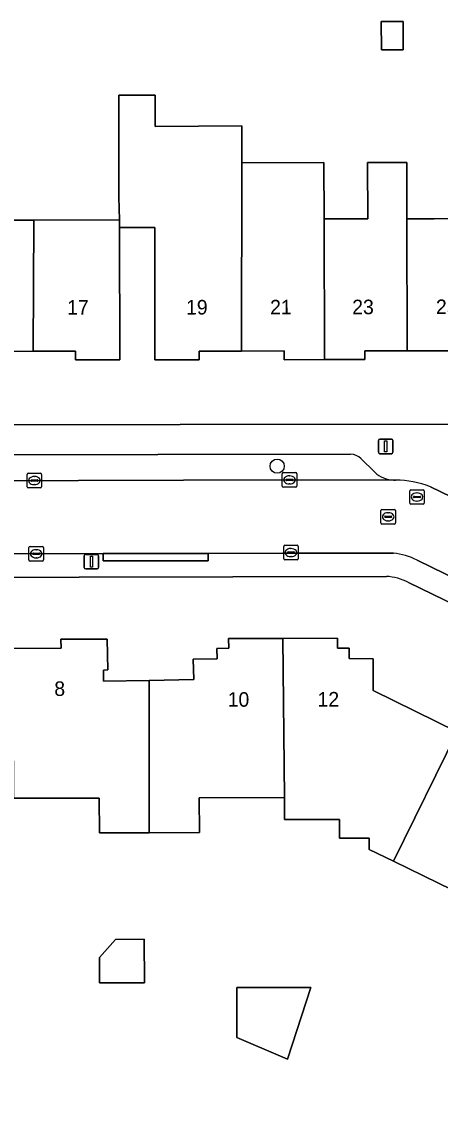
# Model space of a CAD drawing. Extents: x 160455 to 162082, y 388339 to 389736.
# Drawn here: x 161156.6 to 161185.5, y 388654.2 to 388728.4 of the extents above; entities that cross this region are included whole.
import ezdxf

# ---------------------------------------------------------------- set-up
doc = ezdxf.new("R2010")
doc.units = 0
for name, color, linetype in [('IMGEO_Boom', 7, 'Continuous'), ('IMGEO_Erf', 7, 'Continuous'), ('IMGEO_Kolk', 7, 'Continuous'), ('IMGEO_Lichtmast', 7, 'Continuous'), ('IMGEO_Pand', 7, 'Continuous'), ('IMGEO_Pand_nummerreeks', 7, 'Continuous'), ('IMGEO_Parkeervlak_open', 7, 'Continuous'), ('IMGEO_Rijbaan_lokaal_open', 7, 'Continuous'), ('IMGEO_Rioolput', 7, 'Continuous'), ('IMGEO_Voetpad_open', 7, 'Continuous')]:
    doc.layers.add(name, color=color, linetype=linetype)

msp = doc.modelspace()

# ---------------------------------------------------------------- linework, layer by layer
at = {"layer": 'IMGEO_Boom'}
msp.add_circle((161174.237, 388697.807), 0.489, dxfattribs=at)
at = {"layer": 'IMGEO_Erf'}
for points in [[(161181.407, 388726.451), (161181.403, 388728.386), (161182.907, 388728.39), (161182.912, 388726.454)], [(161162.022, 388662.268), (161162.016, 388664.001), (161163.117, 388665.255), (161165.096, 388665.26), (161165.104, 388662.277)], [(161174.951, 388657.008), (161174.623, 388657.15), (161171.463, 388658.508), (161171.467, 388661.951), (161176.543, 388661.945)]]:
    msp.add_lwpolyline(points, close=True, dxfattribs=at)
for points in [[(161151.783, 388714.729), (161157.493, 388714.739), (161163.393, 388714.748), (161163.347, 388716.32), (161163.335, 388723.32), (161165.835, 388723.324), (161165.852, 388721.18), (161171.807, 388721.227), (161171.812, 388718.665), (161177.459, 388718.689), (161177.468, 388714.821), (161180.473, 388714.825), (161180.463, 388718.697)], [(161180.463, 388718.697), (161183.158, 388718.704), (161183.168, 388714.828), (161185.038, 388714.83), (161188.716, 388714.834)], [(161186.113, 388705.749), (161183.192, 388705.744), (161180.273, 388705.739), (161180.274, 388705.139), (161177.493, 388705.134), (161174.714, 388705.129), (161174.713, 388705.729), (161171.783, 388705.724), (161168.863, 388705.719), (161168.864, 388705.119), (161165.824, 388705.113), (161165.819, 388710.113), (161165.815, 388714.234), (161164.6, 388714.232), (161163.394, 388714.23), (161163.403, 388705.118), (161160.364, 388705.112), (161160.363, 388705.712), (161157.443, 388705.707), (161154.523, 388705.701)], [(161118.515, 388700.631), (161192.056, 388700.701)], [(161181.756, 388690.225), (161118.311, 388690.087)], [(161282.028, 388641.796), (161233.8, 388665.24), (161183.27, 388689.804)], [(161156.049, 388685.265), (161159.365, 388685.282), (161159.362, 388685.902), (161162.537, 388685.905), (161162.579, 388683.786), (161162.28, 388683.781), (161162.291, 388683.024), (161165.426, 388683.072), (161168.503, 388683.12), (161168.463, 388684.532), (161170.113, 388684.546), (161170.089, 388685.255), (161170.909, 388685.284), (161170.886, 388685.954), (161174.627, 388685.959), (161178.379, 388685.965), (161178.379, 388685.295), (161179.196, 388685.296), (161179.2, 388684.568), (161180.841, 388684.558), (161180.853, 388682.373), (161186.613, 388679.533)], [(161190.625, 388666.563), (161185.333, 388669.125), (161182.231, 388670.627), (161180.568, 388671.433), (161180.565, 388672.221), (161178.519, 388672.214), (161178.515, 388673.512), (161174.737, 388673.499), (161174.732, 388675.017), (161168.877, 388674.998), (161168.885, 388672.6), (161165.438, 388672.589), (161162.001, 388672.579), (161161.993, 388674.977), (161156.098, 388674.958)]]:
    msp.add_lwpolyline(points, dxfattribs=at)
msp.add_arc((161181.497, 388686.362), 3.872, 62.75199, 86.16856, dxfattribs=at)
at = {"layer": 'IMGEO_Kolk'}
for p, q in [((161174.662, 388697.36), (161175.514, 388697.36)), ((161157.029, 388696.389), (161157.029, 388697.241)), ((161157.104, 388697.315), (161157.956, 388697.315)), ((161157.288, 388696.809), (161157.288, 388696.821)), ((161157.726, 388696.772), (161157.328, 388696.772)), ((161157.331, 388696.858), (161157.729, 388696.858)), ((161157.517, 388697.095), (161157.542, 388697.095)), ((161157.772, 388696.821), (161157.772, 388696.809)), ((161158.03, 388697.241), (161158.03, 388696.389)), ((161174.587, 388696.434), (161174.587, 388697.286)), ((161174.846, 388696.854), (161174.846, 388696.866)), ((161175.284, 388696.817), (161174.886, 388696.817)), ((161174.889, 388696.903), (161175.287, 388696.903)), ((161175.075, 388697.14), (161175.1, 388697.14)), ((161175.33, 388696.866), (161175.33, 388696.854)), ((161175.588, 388697.286), (161175.588, 388696.434)), ((161157.956, 388696.315), (161157.104, 388696.315)), ((161157.54, 388696.535), (161157.515, 388696.535)), ((161175.514, 388696.36), (161174.662, 388696.36)), ((161175.098, 388696.58), (161175.073, 388696.58)), ((161157.158, 388691.353), (161157.158, 388692.205)), ((161157.233, 388692.279), (161158.085, 388692.279)), ((161158.159, 388692.205), (161158.159, 388691.353)), ((161174.685, 388691.435), (161174.685, 388692.287)), ((161174.76, 388692.361), (161175.612, 388692.361)), ((161175.686, 388692.287), (161175.686, 388691.435)), ((161157.417, 388691.773), (161157.417, 388691.785)), ((161157.855, 388691.736), (161157.457, 388691.736)), ((161157.46, 388691.822), (161157.858, 388691.822)), ((161157.669, 388691.499), (161157.644, 388691.499)), ((161157.646, 388692.059), (161157.671, 388692.059)), ((161157.901, 388691.785), (161157.901, 388691.773)), ((161174.944, 388691.855), (161174.944, 388691.867)), ((161175.382, 388691.818), (161174.984, 388691.818)), ((161174.987, 388691.904), (161175.385, 388691.904)), ((161175.196, 388691.581), (161175.171, 388691.581)), ((161175.173, 388692.141), (161175.198, 388692.141)), ((161175.428, 388691.867), (161175.428, 388691.855)), ((161158.085, 388691.279), (161157.233, 388691.279)), ((161175.612, 388691.361), (161174.76, 388691.361))]:
    msp.add_line(p, q, dxfattribs=at)
for points in [[(161174.662, 388697.36), (161175.514, 388697.36)], [(161157.029, 388696.389), (161157.029, 388697.241)], [(161157.104, 388697.315), (161157.956, 388697.315)], [(161158.03, 388697.241), (161158.03, 388696.389)], [(161174.587, 388696.434), (161174.587, 388697.286)], [(161175.588, 388697.286), (161175.588, 388696.434)], [(161157.956, 388696.315), (161157.104, 388696.315)], [(161175.514, 388696.36), (161174.662, 388696.36)], [(161157.158, 388691.353), (161157.158, 388692.205)], [(161157.233, 388692.279), (161158.085, 388692.279)], [(161158.159, 388692.205), (161158.159, 388691.353)], [(161174.685, 388691.435), (161174.685, 388692.287)], [(161174.76, 388692.361), (161175.612, 388692.361)], [(161175.686, 388692.287), (161175.686, 388691.435)], [(161158.085, 388691.279), (161157.233, 388691.279)], [(161175.612, 388691.361), (161174.76, 388691.361)]]:
    msp.add_lwpolyline(points, dxfattribs=at)
for centre, radius, start, end in [((161174.664, 388697.284), 0.0765, 91.55205, 178.44795), ((161174.664, 388697.284), 0.0765, 91.55205, 178.44795), ((161175.512, 388697.284), 0.0765, 1.55205, 88.44795), ((161175.512, 388697.284), 0.0765, 1.55205, 88.44795), ((161157.106, 388697.239), 0.0765, 91.55205, 178.44795), ((161157.106, 388697.239), 0.0765, 91.55205, 178.44795), ((161157.328, 388696.818), 0.0403, 85.87752, 175.75265), ((161157.325, 388696.808), 0.0366, 178.93798, 274.71019), ((161157.729, 388696.815), 0.043, 264.86636, 352.45326), ((161157.733, 388696.82), 0.0386, 1.73085, 96.63898), ((161157.954, 388697.239), 0.0765, 1.55205, 88.44795), ((161157.954, 388697.239), 0.0765, 1.55205, 88.44795), ((161174.886, 388696.863), 0.0403, 85.87752, 175.75265), ((161174.883, 388696.853), 0.0366, 178.93798, 274.71019), ((161175.287, 388696.86), 0.043, 264.86636, 352.45326), ((161175.291, 388696.865), 0.0386, 1.73085, 96.63898), ((161157.106, 388696.391), 0.0765, 181.55205, 268.44795), ((161157.106, 388696.391), 0.0765, 181.55205, 268.44795), ((161157.954, 388696.391), 0.0765, 271.55205, 358.44795), ((161157.954, 388696.391), 0.0765, 271.55205, 358.44795), ((161174.664, 388696.436), 0.0765, 181.55205, 268.44795), ((161174.664, 388696.436), 0.0765, 181.55205, 268.44795), ((161175.512, 388696.436), 0.0765, 271.55205, 358.44795), ((161175.512, 388696.436), 0.0765, 271.55205, 358.44795), ((161157.235, 388692.203), 0.0765, 91.55205, 178.44795), ((161157.235, 388692.203), 0.0765, 91.55205, 178.44795), ((161158.083, 388692.203), 0.0765, 1.55205, 88.44795), ((161158.083, 388692.203), 0.0765, 1.55205, 88.44795), ((161174.762, 388692.285), 0.0765, 91.55205, 178.44795), ((161174.762, 388692.285), 0.0765, 91.55205, 178.44795), ((161175.61, 388692.285), 0.0765, 1.55205, 88.44795), ((161175.61, 388692.285), 0.0765, 1.55205, 88.44795), ((161157.457, 388691.782), 0.0403, 85.87752, 175.75265), ((161157.454, 388691.772), 0.0366, 178.93798, 274.71019), ((161157.858, 388691.779), 0.043, 264.86636, 352.45326), ((161157.862, 388691.784), 0.0386, 1.73085, 96.63898), ((161174.762, 388691.437), 0.0765, 181.55205, 268.44795), ((161174.762, 388691.437), 0.0765, 181.55205, 268.44795), ((161174.984, 388691.864), 0.0403, 85.87752, 175.75265), ((161174.981, 388691.854), 0.0366, 178.93798, 274.71019), ((161175.385, 388691.861), 0.043, 264.86636, 352.45326), ((161175.389, 388691.866), 0.0386, 1.73085, 96.63898), ((161175.61, 388691.437), 0.0765, 271.55205, 358.44795), ((161175.61, 388691.437), 0.0765, 271.55205, 358.44795), ((161157.235, 388691.355), 0.0765, 181.55205, 268.44795), ((161157.235, 388691.355), 0.0765, 181.55205, 268.44795), ((161158.083, 388691.355), 0.0765, 271.55205, 358.44795), ((161158.083, 388691.355), 0.0765, 271.55205, 358.44795)]:
    msp.add_arc(centre, radius, start, end, dxfattribs=at)
for centre, major_axis, ratio, start_param, end_param in [((161157.516, 388696.815), (-0.387, 0.002), 0.722429, 4.712389, 7.853982), ((161157.541, 388696.815), (-0.39, 0.002), 0.717154, 1.570796, 4.712389), ((161175.074, 388696.86), (-0.387, 0.002), 0.722429, 4.712389, 7.853982), ((161175.099, 388696.86), (-0.39, 0.002), 0.717154, 1.570796, 4.712389), ((161157.645, 388691.779), (-0.387, 0.002), 0.722429, 4.712389, 7.853982), ((161157.67, 388691.779), (-0.39, 0.002), 0.717154, 1.570796, 4.712389), ((161175.172, 388691.861), (-0.387, 0.002), 0.722429, 4.712389, 7.853982), ((161175.197, 388691.861), (-0.39, 0.002), 0.717154, 1.570796, 4.712389)]:
    msp.add_ellipse(centre, major_axis=major_axis, ratio=ratio, start_param=start_param, end_param=end_param, dxfattribs=at)
at = {"layer": 'IMGEO_Lichtmast'}
for p, q in [((161181.309, 388699.664), (161182.099, 388699.664)), ((161182.099, 388699.664), (161181.309, 388699.664)), ((161181.209, 388698.764), (161181.209, 388699.564)), ((161181.209, 388699.564), (161181.209, 388698.764)), ((161182.199, 388699.564), (161182.199, 388698.764)), ((161182.199, 388698.764), (161182.199, 388699.564)), ((161182.099, 388698.664), (161181.309, 388698.664)), ((161181.309, 388698.664), (161182.099, 388698.664)), ((161160.962, 388690.838), (161160.962, 388691.638)), ((161160.962, 388691.638), (161160.962, 388690.838)), ((161161.062, 388691.738), (161161.852, 388691.738)), ((161161.852, 388691.738), (161161.062, 388691.738)), ((161161.952, 388691.638), (161161.952, 388690.838)), ((161161.952, 388690.838), (161161.952, 388691.638)), ((161161.852, 388690.738), (161161.062, 388690.738)), ((161161.062, 388690.738), (161161.852, 388690.738))]:
    msp.add_line(p, q, dxfattribs=at)
for points in [[(161181.629, 388699.539), (161181.779, 388699.539), (161181.779, 388698.789), (161181.629, 388698.789), (161181.629, 388699.539)], [(161161.382, 388691.613), (161161.532, 388691.613), (161161.532, 388690.863), (161161.382, 388690.863), (161161.382, 388691.613)]]:
    msp.add_lwpolyline(points, dxfattribs=at)
for centre, start, end in [((161181.309, 388699.564), 90, 180), ((161181.309, 388699.564), 90, 180), ((161182.099, 388699.564), 0, 90), ((161182.099, 388699.564), 360, 90), ((161181.309, 388698.764), 180, 270), ((161181.309, 388698.764), 180, 270), ((161182.099, 388698.764), 270, 0), ((161182.099, 388698.764), 270, 0), ((161161.062, 388691.638), 90, 180), ((161161.062, 388691.638), 90, 180), ((161161.852, 388691.638), 0, 90), ((161161.852, 388691.638), 360, 90), ((161161.062, 388690.838), 180, 270), ((161161.062, 388690.838), 180, 270), ((161161.852, 388690.838), 270, 0), ((161161.852, 388690.838), 270, 0)]:
    msp.add_arc(centre, 0.1, start, end, dxfattribs=at)
at = {"layer": 'IMGEO_Pand'}
for points in [[(161181.407, 388726.451), (161182.912, 388726.454), (161182.907, 388728.39), (161181.403, 388728.386)], [(161171.812, 388718.665), (161171.807, 388721.227), (161165.852, 388721.18), (161165.835, 388723.324), (161163.335, 388723.32), (161163.347, 388716.32), (161163.393, 388714.748), (161163.394, 388714.23), (161164.6, 388714.232), (161165.815, 388714.234), (161165.819, 388710.113), (161165.824, 388705.113), (161168.864, 388705.119), (161168.863, 388705.719), (161171.783, 388705.724)], [(161171.812, 388718.665), (161171.783, 388705.724), (161174.713, 388705.729), (161174.714, 388705.129), (161177.493, 388705.134), (161177.468, 388714.821), (161177.459, 388718.689)], [(161177.468, 388714.821), (161177.493, 388705.134), (161180.274, 388705.139), (161180.273, 388705.739), (161183.192, 388705.744), (161183.168, 388714.828), (161183.158, 388718.704), (161180.463, 388718.697), (161180.473, 388714.825)], [(161151.783, 388714.729), (161151.743, 388705.096), (161154.524, 388705.101), (161154.523, 388705.701), (161157.443, 388705.707), (161157.493, 388714.739)], [(161157.493, 388714.739), (161157.443, 388705.707), (161160.363, 388705.712), (161160.364, 388705.112), (161163.403, 388705.118), (161163.394, 388714.23), (161163.393, 388714.748)], [(161188.716, 388714.834), (161185.038, 388714.83), (161183.168, 388714.828), (161183.192, 388705.744), (161186.113, 388705.749), (161186.108, 388705.161), (161188.877, 388705.161)], [(161165.428, 388681.659), (161165.426, 388683.072), (161162.291, 388683.024), (161162.28, 388683.781), (161162.579, 388683.786), (161162.537, 388685.905), (161159.362, 388685.902), (161159.365, 388685.282), (161156.049, 388685.265), (161156.098, 388674.958), (161161.993, 388674.977), (161162.001, 388672.579), (161165.438, 388672.589)], [(161174.627, 388685.959), (161170.886, 388685.954), (161170.909, 388685.284), (161170.089, 388685.255), (161170.113, 388684.546), (161168.463, 388684.532), (161168.503, 388683.12), (161165.426, 388683.072), (161165.428, 388681.659), (161165.438, 388672.589), (161168.885, 388672.6), (161168.877, 388674.998), (161174.732, 388675.017)], [(161186.613, 388679.533), (161180.853, 388682.373), (161180.841, 388684.558), (161179.2, 388684.568), (161179.196, 388685.296), (161178.379, 388685.295), (161178.379, 388685.965), (161174.627, 388685.959), (161174.732, 388675.017), (161174.737, 388673.499), (161178.515, 388673.512), (161178.519, 388672.214), (161180.565, 388672.221), (161180.568, 388671.433), (161182.231, 388670.627)], [(161191.665, 388668.722), (161196.457, 388678.521), (161193.107, 388680.149), (161192.814, 388679.546), (161192.076, 388679.903), (161191.782, 388679.244), (161190.276, 388679.965), (161189.012, 388677.328), (161186.649, 388678.49), (161187.055, 388679.315), (161186.613, 388679.533), (161182.231, 388670.627), (161185.333, 388669.125), (161190.625, 388666.563)], [(161165.104, 388662.277), (161165.096, 388665.26), (161163.117, 388665.255), (161162.016, 388664.001), (161162.022, 388662.268)], [(161176.543, 388661.945), (161171.467, 388661.951), (161171.463, 388658.508), (161174.623, 388657.15), (161174.951, 388657.008)]]:
    msp.add_lwpolyline(points, close=True, dxfattribs=at)
at = {"layer": 'IMGEO_Parkeervlak_open'}
for points in [[(161179.291, 388698.622), (161126.235, 388698.544)], [(161180.954, 388697.383), (161179.999, 388698.335)], [(161123.279, 388696.731), (161150.581, 388696.798), (161153.331, 388696.805), (161175.02, 388696.858), (161182.259, 388696.844)]]:
    msp.add_lwpolyline(points, dxfattribs=at)
for centre, radius, start, end in [((161179.3, 388697.627), 0.995, 45.36178, 90.50617), ((161182.331, 388698.867), 2.024, 227.14345, 267.97268)]:
    msp.add_arc(centre, radius, start, end, dxfattribs=at)
at = {"layer": 'IMGEO_Rijbaan_lokaal_open'}
for points in [[(161182.388, 388696.844), (161182.259, 388696.844), (161175.02, 388696.858), (161153.331, 388696.805), (161153.344, 388691.772), (161162.256, 388691.789), (161169.488, 388691.802), (161174.628, 388691.812), (161182.245, 388691.831)], [(161183.864, 388691.342), (161187.726, 388689.468), (161193.995, 388686.436), (161194.687, 388686.092), (161204.024, 388681.568), (161210.568, 388678.397), (161212.109, 388677.643), (161220.862, 388673.394), (161227.402, 388670.233), (161227.868, 388669.995), (161234.539, 388666.76), (161236.645, 388671.257), (161188.4, 388694.641), (161184.78, 388696.395)]]:
    msp.add_lwpolyline(points, dxfattribs=at)
for centre, radius, start, end in [((161182.421, 388690.425), 6.419, 68.44008, 90.29748), ((161181.579, 388686.701), 5.173, 63.785, 82.60235)]:
    msp.add_arc(centre, radius, start, end, dxfattribs=at)
at = {"layer": 'IMGEO_Rioolput'}
for p, q in [((161183.357, 388695.262), (161183.357, 388696.114)), ((161183.432, 388696.188), (161184.284, 388696.188)), ((161183.845, 388695.968), (161183.87, 388695.968)), ((161184.358, 388696.114), (161184.358, 388695.262)), ((161184.284, 388695.188), (161183.432, 388695.188)), ((161183.616, 388695.682), (161183.616, 388695.694)), ((161184.054, 388695.645), (161183.656, 388695.645)), ((161183.659, 388695.731), (161184.057, 388695.731)), ((161183.868, 388695.408), (161183.843, 388695.408)), ((161184.1, 388695.694), (161184.1, 388695.682)), ((161181.375, 388693.898), (161181.375, 388694.75)), ((161181.45, 388694.824), (161182.302, 388694.824)), ((161181.863, 388694.604), (161181.888, 388694.604)), ((161182.376, 388694.75), (161182.376, 388693.898)), ((161182.302, 388693.824), (161181.45, 388693.824)), ((161181.634, 388694.318), (161181.634, 388694.33)), ((161182.072, 388694.281), (161181.674, 388694.281)), ((161181.677, 388694.367), (161182.075, 388694.367)), ((161181.886, 388694.044), (161181.861, 388694.044)), ((161182.118, 388694.33), (161182.118, 388694.318))]:
    msp.add_line(p, q, dxfattribs=at)
for points in [[(161183.357, 388695.262), (161183.357, 388696.114)], [(161183.432, 388696.188), (161184.284, 388696.188)], [(161184.358, 388696.114), (161184.358, 388695.262)], [(161184.284, 388695.188), (161183.432, 388695.188)], [(161181.375, 388693.898), (161181.375, 388694.75)], [(161181.45, 388694.824), (161182.302, 388694.824)], [(161182.376, 388694.75), (161182.376, 388693.898)], [(161182.302, 388693.824), (161181.45, 388693.824)]]:
    msp.add_lwpolyline(points, dxfattribs=at)
for centre, radius, start, end in [((161183.434, 388696.112), 0.0765, 91.55205, 178.44795), ((161183.434, 388696.112), 0.0765, 91.55205, 178.44795), ((161184.282, 388696.112), 0.0765, 1.55205, 88.44795), ((161184.282, 388696.112), 0.0765, 1.55205, 88.44795), ((161183.434, 388695.264), 0.0765, 181.55205, 268.44795), ((161183.434, 388695.264), 0.0765, 181.55205, 268.44795), ((161183.656, 388695.691), 0.0403, 85.87752, 175.75265), ((161183.653, 388695.681), 0.0366, 178.93798, 274.71019), ((161184.057, 388695.688), 0.043, 264.86636, 352.45326), ((161184.061, 388695.693), 0.0386, 1.73085, 96.63898), ((161184.282, 388695.264), 0.0765, 271.55205, 358.44795), ((161184.282, 388695.264), 0.0765, 271.55205, 358.44795), ((161181.452, 388694.748), 0.0765, 91.55205, 178.44795), ((161181.452, 388694.748), 0.0765, 91.55205, 178.44795), ((161182.3, 388694.748), 0.0765, 1.55205, 88.44795), ((161182.3, 388694.748), 0.0765, 1.55205, 88.44795), ((161181.452, 388693.9), 0.0765, 181.55205, 268.44795), ((161181.452, 388693.9), 0.0765, 181.55205, 268.44795), ((161181.674, 388694.327), 0.0403, 85.87752, 175.75265), ((161181.671, 388694.317), 0.0366, 178.93798, 274.71019), ((161182.075, 388694.324), 0.043, 264.86636, 352.45326), ((161182.079, 388694.329), 0.0386, 1.73085, 96.63898), ((161182.3, 388693.9), 0.0765, 271.55205, 358.44795), ((161182.3, 388693.9), 0.0765, 271.55205, 358.44795)]:
    msp.add_arc(centre, radius, start, end, dxfattribs=at)
for centre, major_axis, ratio, start_param, end_param in [((161183.844, 388695.688), (-0.387, 0.002), 0.722429, 4.712389, 7.853982), ((161183.869, 388695.688), (-0.39, 0.002), 0.717154, 1.570796, 4.712389), ((161181.862, 388694.324), (-0.387, 0.002), 0.722429, 4.712389, 7.853982), ((161181.887, 388694.324), (-0.39, 0.002), 0.717154, 1.570796, 4.712389)]:
    msp.add_ellipse(centre, major_axis=major_axis, ratio=ratio, start_param=start_param, end_param=end_param, dxfattribs=at)
at = {"layer": 'IMGEO_Voetpad_open'}
for points in [[(161192.056, 388700.701), (161118.515, 388700.631)], [(161126.235, 388698.544), (161179.291, 388698.622)], [(161179.999, 388698.335), (161180.954, 388697.383)], [(161182.259, 388696.844), (161182.388, 388696.844)], [(161184.78, 388696.395), (161188.4, 388694.641)], [(161182.245, 388691.831), (161174.628, 388691.812), (161169.488, 388691.802), (161169.488, 388691.303), (161162.256, 388691.29), (161162.256, 388691.789), (161153.344, 388691.772), (161150.594, 388691.767), (161150.481, 388691.767), (161150.481, 388691.268), (161142.951, 388691.254), (161142.951, 388691.753), (161131.785, 388691.733), (161131.785, 388691.234), (161124.545, 388691.22), (161124.545, 388691.719), (161123.003, 388691.716), (161118.318, 388691.771)], [(161116.252, 388690.913), (161118.311, 388690.087), (161181.756, 388690.225)], [(161227.868, 388669.995), (161227.402, 388670.233), (161227.185, 388669.783), (161220.645, 388672.944), (161220.862, 388673.394), (161212.109, 388677.643), (161210.568, 388678.397), (161210.351, 388677.948), (161203.807, 388681.118), (161204.024, 388681.568), (161194.687, 388686.092), (161193.995, 388686.436), (161193.778, 388685.986), (161187.509, 388689.018), (161187.726, 388689.468), (161183.864, 388691.342)], [(161183.27, 388689.804), (161233.8, 388665.24), (161234.539, 388666.76), (161227.868, 388669.995)]]:
    msp.add_lwpolyline(points, dxfattribs=at)
msp.add_lwpolyline([(161162.256, 388691.789), (161162.256, 388691.29), (161169.488, 388691.303), (161169.488, 388691.802)], close=True, dxfattribs=at)
for centre, radius, start, end in [((161179.3, 388697.627), 0.995, 45.36178, 90.50617), ((161182.331, 388698.867), 2.024, 227.14345, 267.97268), ((161182.421, 388690.425), 6.419, 68.44008, 90.29748), ((161181.579, 388686.701), 5.173, 63.785, 82.60235), ((161181.497, 388686.362), 3.872, 62.75199, 86.16856)]:
    msp.add_arc(centre, radius, start, end, dxfattribs=at)

# ---------------------------------------------------------------- texts
at = {"layer": 'IMGEO_Pand_nummerreeks'}
for s, rotation, p in [('17', 0.11541, (161159.785, 388708.23)), ('19', 0.0974, (161167.966, 388708.238)), ('21', 0.09924, (161173.751, 388708.247)), ('23', 0.09924, (161179.401, 388708.257)), ('25', 0.0974, (161185.164, 388708.268)), ('8', 0.28648, (161158.904, 388681.999)), ('10', 0.12032, (161170.833, 388681.257)), ('12', 0.12032, (161177.016, 388681.27))]:
    msp.add_text(s, height=1, rotation=rotation, dxfattribs=at).set_placement(p)

doc.saveas('drawing.dxf')
